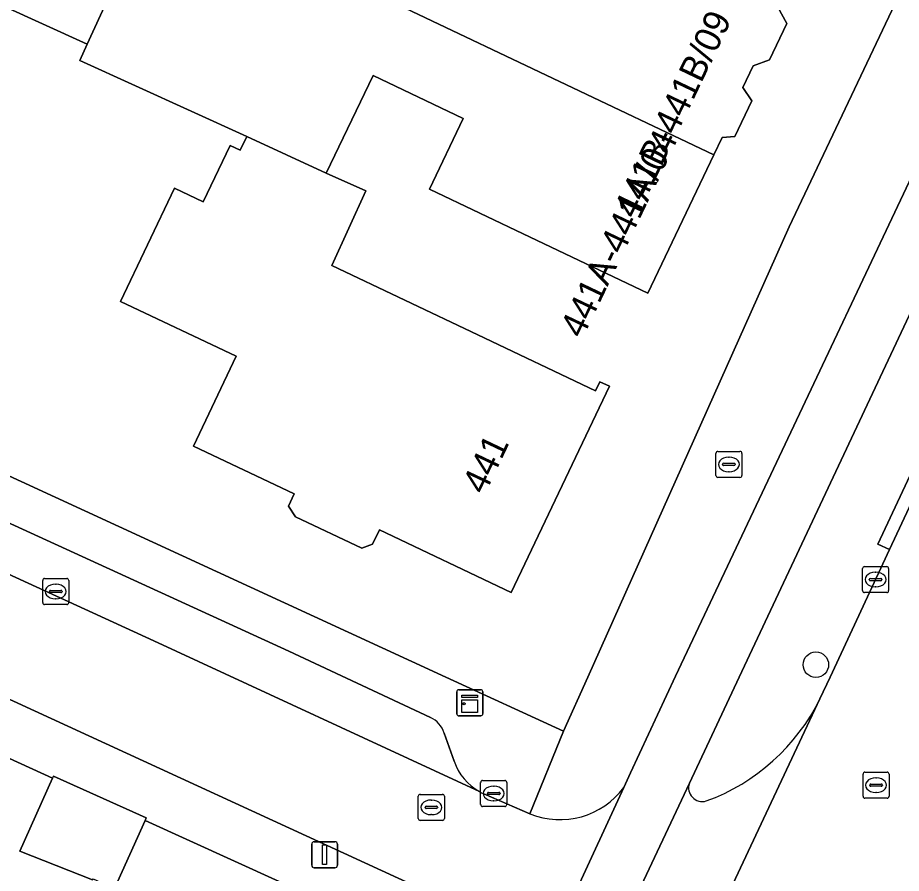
# Model space of a CAD drawing. Extents: x 162989 to 165008, y 383432 to 384338.
# Drawn here: x 163767.4 to 163801.29, y 383992.47 to 384025.3 of the extents above; entities that cross this region are included whole.
import ezdxf

# ---------------------------------------------------------------- set-up
doc = ezdxf.new("R2010")
doc.units = 0
for name, color, linetype in [('IMGEO_Boom', 7, 'Continuous'), ('IMGEO_Brandkraan', 7, 'Continuous'), ('IMGEO_Erf', 7, 'Continuous'), ('IMGEO_Fietspad_open', 7, 'Continuous'), ('IMGEO_Kast', 7, 'Continuous'), ('IMGEO_Kolk', 7, 'Continuous'), ('IMGEO_Lichtmast', 7, 'Continuous'), ('IMGEO_Pand', 7, 'Continuous'), ('IMGEO_Pand_nummerreeks', 7, 'Continuous'), ('IMGEO_Parkeervlak_open', 7, 'Continuous'), ('IMGEO_Rijbaan_lokaal_gesloten', 7, 'Continuous'), ('IMGEO_Rijbaan_lokaal_open', 7, 'Continuous'), ('IMGEO_Rioolput', 7, 'Continuous'), ('IMGEO_Verkeerseiland_open', 7, 'Continuous'), ('IMGEO_Voetpad_open', 7, 'Continuous')]:
    doc.layers.add(name, color=color, linetype=linetype)

msp = doc.modelspace()

# ---------------------------------------------------------------- linework, layer by layer
at = {"layer": 'IMGEO_Boom'}
msp.add_circle((163798.014, 384000.473), 0.489, dxfattribs=at)
at = {"layer": 'IMGEO_Brandkraan'}
for p, q in [((163794.176, 384007.731), (163794.176, 384008.583)), ((163794.251, 384008.657), (163795.103, 384008.657)), ((163794.664, 384008.437), (163794.689, 384008.437)), ((163795.177, 384008.583), (163795.177, 384007.731)), ((163794.435, 384008.151), (163794.435, 384008.163)), ((163794.873, 384008.114), (163794.475, 384008.114)), ((163794.478, 384008.2), (163794.876, 384008.2)), ((163794.919, 384008.163), (163794.919, 384008.151)), ((163794.687, 384007.877), (163794.662, 384007.877)), ((163795.103, 384007.657), (163794.251, 384007.657))]:
    msp.add_line(p, q, dxfattribs=at)
for points in [[(163794.176, 384007.731), (163794.176, 384008.583)], [(163794.251, 384008.657), (163795.103, 384008.657)], [(163795.177, 384008.583), (163795.177, 384007.731)], [(163795.103, 384007.657), (163794.251, 384007.657)]]:
    msp.add_lwpolyline(points, dxfattribs=at)
for centre, radius, start, end in [((163794.253, 384008.581), 0.0765, 91.552, 178.448), ((163794.253, 384008.581), 0.0765, 91.552, 178.448), ((163795.101, 384008.581), 0.0765, 1.552, 88.448), ((163795.101, 384008.581), 0.0765, 1.552, 88.448), ((163794.475, 384008.16), 0.0403, 85.8775, 175.7526), ((163794.472, 384008.15), 0.0366, 178.938, 274.7102), ((163794.876, 384008.157), 0.043, 264.8664, 352.4533), ((163794.88, 384008.162), 0.0386, 1.7309, 96.639), ((163794.253, 384007.733), 0.0765, 181.552, 268.448), ((163794.253, 384007.733), 0.0765, 181.552, 268.448), ((163795.101, 384007.733), 0.0765, 271.552, 358.448), ((163795.101, 384007.733), 0.0765, 271.552, 358.448)]:
    msp.add_arc(centre, radius, start, end, dxfattribs=at)
for centre, major_axis, ratio, start_param, end_param in [((163794.663, 384008.157), (-0.387, 0.002), 0.722429, 4.712389, 7.853982), ((163794.688, 384008.157), (-0.39, 0.002), 0.717154, 1.570796, 4.712389)]:
    msp.add_ellipse(centre, major_axis=major_axis, ratio=ratio, start_param=start_param, end_param=end_param, dxfattribs=at)
at = {"layer": 'IMGEO_Erf'}
for points in [[(163733.192, 384043.596), (163737.669, 384021.747), (163751.943, 384015.108), (163752.567, 384014.799), (163752.458, 384014.508), (163755.974, 384012.834), (163758.718, 384011.563), (163783.826, 384000), (163788.336, 383997.923), (163789.265, 384000), (163796.988, 384017.276), (163804.861, 384033.884)], [(163796.56, 384025.708), (163796.902, 384025.078), (163796.236, 384023.68), (163795.611, 384023.458), (163795.21, 384022.618), (163795.56, 384022.109), (163794.908, 384020.739), (163794.415, 384020.701), (163794.096, 384020.031), (163791.57, 384014.732), (163787.057, 384016.883), (163783.198, 384018.722), (163784.491, 384021.435), (163781.03, 384023.084), (163779.236, 384019.339), (163780.755, 384018.655), (163779.442, 384015.792), (163785.048, 384013.126), (163789.563, 384010.978), (163789.732, 384011.333), (163790.095, 384011.16), (163786.33, 384003.243), (163781.27, 384005.65), (163781.005, 384005.094), (163780.592, 384004.947), (163778.058, 384006.152), (163777.783, 384006.551), (163778.007, 384007.023), (163774.136, 384008.864), (163775.774, 384012.308), (163771.348, 384014.412), (163773.413, 384018.754), (163774.514, 384018.231), (163775.543, 384020.396), (163775.934, 384020.21), (163776.185, 384020.738), (163769.783, 384023.655), (163770.069, 384024.281), (163765.187, 384026.506)], [(163770.27, 383992.215), (163767.48, 383993.323), (163768.734, 383996.117), (163764.221, 383998.174), (163763.85, 383998.343), (163760.473, 383991.442)]]:
    msp.add_lwpolyline(points, dxfattribs=at)
msp.add_lwpolyline([(163772.287, 383994.498), (163771.112, 383991.88), (163779.113, 383988.246), (163779.514, 383989.128), (163782.677, 383987.691), (163782.568, 383987.451), (163782.981, 383987.263), (163782.669, 383986.576), (163783.15, 383986.357), (163784.282, 383989.032)], close=True, dxfattribs=at)
at = {"layer": 'IMGEO_Fietspad_open'}
for points in [[(163816.191, 384049.92), (163792.623, 384000.034), (163790.906, 383996.321), (163790.648, 383995.763), (163786.864, 383987.569), (163785.231, 383983.749), (163783.462, 383980.201)], [(163785.638, 383979.969), (163788.303, 383985.587), (163788.717, 383986.483), (163788.738, 383986.527), (163793.161, 383995.925), (163795.075, 384000), (163817.935, 384048.658)]]:
    msp.add_lwpolyline(points, dxfattribs=at)
at = {"layer": 'IMGEO_Kast'}
for p, q in [((163784.239, 383998.588), (163784.239, 383999.429)), ((163784.239, 383999.429), (163784.239, 383998.588)), ((163784.314, 383999.513), (163785.155, 383999.513)), ((163785.155, 383999.513), (163784.314, 383999.513)), ((163785.239, 383999.438), (163785.239, 383998.597)), ((163785.239, 383998.597), (163785.239, 383999.438)), ((163785.164, 383998.513), (163784.323, 383998.513)), ((163784.323, 383998.513), (163785.164, 383998.513))]:
    msp.add_line(p, q, dxfattribs=at)
for points in [[(163784.434, 383999.303), (163785.034, 383999.303), (163785.034, 383999.218), (163784.434, 383999.218), (163784.434, 383999.303)], [(163784.434, 383999.128), (163785.034, 383999.128), (163785.034, 383998.639), (163784.434, 383998.639), (163784.434, 383999.128)]]:
    msp.add_lwpolyline(points, dxfattribs=at)
msp.add_circle((163784.518, 383998.977), 0.0377, dxfattribs=at)
for centre, start, end in [((163784.317, 383999.435), 92.4484, 184.2845), ((163784.317, 383999.435), 92.4484, 184.2845), ((163785.161, 383999.435), 2.4484, 94.2845), ((163785.161, 383999.435), 2.4484, 94.2845), ((163784.317, 383998.591), 182.4484, 274.2845), ((163784.317, 383998.591), 182.4484, 274.2845), ((163785.161, 383998.591), 272.4484, 4.2845), ((163785.161, 383998.591), 272.4484, 4.2845)]:
    msp.add_arc(centre, 0.0779, start, end, dxfattribs=at)
at = {"layer": 'IMGEO_Kolk'}
for p, q in [((163799.803, 384003.314), (163799.803, 384004.166)), ((163799.878, 384004.24), (163800.73, 384004.24)), ((163800.291, 384004.02), (163800.316, 384004.02)), ((163800.804, 384004.166), (163800.804, 384003.314)), ((163768.357, 384002.855), (163768.357, 384003.707)), ((163768.432, 384003.781), (163769.284, 384003.781)), ((163769.358, 384003.707), (163769.358, 384002.855)), ((163800.062, 384003.734), (163800.062, 384003.746)), ((163800.5, 384003.697), (163800.102, 384003.697)), ((163800.105, 384003.783), (163800.503, 384003.783)), ((163800.546, 384003.746), (163800.546, 384003.734)), ((163768.616, 384003.275), (163768.616, 384003.287)), ((163768.659, 384003.324), (163769.057, 384003.324)), ((163768.845, 384003.561), (163768.87, 384003.561)), ((163769.1, 384003.287), (163769.1, 384003.275)), ((163800.314, 384003.46), (163800.289, 384003.46)), ((163769.054, 384003.238), (163768.656, 384003.238)), ((163768.868, 384003.001), (163768.843, 384003.001)), ((163800.73, 384003.24), (163799.878, 384003.24)), ((163769.284, 384002.781), (163768.432, 384002.781)), ((163785.156, 383995.106), (163785.156, 383995.958)), ((163785.231, 383996.032), (163786.083, 383996.032)), ((163785.644, 383995.812), (163785.669, 383995.812)), ((163786.157, 383995.958), (163786.157, 383995.106)), ((163785.415, 383995.526), (163785.415, 383995.538)), ((163785.853, 383995.489), (163785.455, 383995.489)), ((163785.458, 383995.575), (163785.856, 383995.575)), ((163785.899, 383995.538), (163785.899, 383995.526)), ((163785.667, 383995.252), (163785.642, 383995.252)), ((163786.083, 383995.032), (163785.231, 383995.032))]:
    msp.add_line(p, q, dxfattribs=at)
for points in [[(163799.803, 384003.314), (163799.803, 384004.166)], [(163799.878, 384004.24), (163800.73, 384004.24)], [(163800.804, 384004.166), (163800.804, 384003.314)], [(163768.357, 384002.855), (163768.357, 384003.707)], [(163768.432, 384003.781), (163769.284, 384003.781)], [(163769.358, 384003.707), (163769.358, 384002.855)], [(163800.73, 384003.24), (163799.878, 384003.24)], [(163769.284, 384002.781), (163768.432, 384002.781)], [(163785.156, 383995.106), (163785.156, 383995.958)], [(163785.231, 383996.032), (163786.083, 383996.032)], [(163786.157, 383995.958), (163786.157, 383995.106)], [(163786.083, 383995.032), (163785.231, 383995.032)]]:
    msp.add_lwpolyline(points, dxfattribs=at)
for centre, radius, start, end in [((163799.88, 384004.164), 0.0765, 91.552, 178.448), ((163799.88, 384004.164), 0.0765, 91.552, 178.448), ((163800.728, 384004.164), 0.0765, 1.552, 88.448), ((163800.728, 384004.164), 0.0765, 1.552, 88.448), ((163768.434, 384003.705), 0.0765, 91.552, 178.448), ((163768.434, 384003.705), 0.0765, 91.552, 178.448), ((163769.282, 384003.705), 0.0765, 1.552, 88.448), ((163769.282, 384003.705), 0.0765, 1.552, 88.448), ((163800.102, 384003.743), 0.0403, 85.8775, 175.7526), ((163800.099, 384003.733), 0.0366, 178.938, 274.7102), ((163800.503, 384003.74), 0.043, 264.8664, 352.4533), ((163800.507, 384003.745), 0.0386, 1.7309, 96.639), ((163768.656, 384003.284), 0.0403, 85.8775, 175.7526), ((163768.653, 384003.274), 0.0366, 178.938, 274.7102), ((163769.057, 384003.281), 0.043, 264.8664, 352.4533), ((163769.061, 384003.286), 0.0386, 1.7309, 96.639), ((163799.88, 384003.316), 0.0765, 181.552, 268.448), ((163799.88, 384003.316), 0.0765, 181.552, 268.448), ((163800.728, 384003.316), 0.0765, 271.552, 358.448), ((163800.728, 384003.316), 0.0765, 271.552, 358.448), ((163768.434, 384002.857), 0.0765, 181.552, 268.448), ((163768.434, 384002.857), 0.0765, 181.552, 268.448), ((163769.282, 384002.857), 0.0765, 271.552, 358.448), ((163769.282, 384002.857), 0.0765, 271.552, 358.448), ((163785.233, 383995.956), 0.0765, 91.552, 178.448), ((163785.233, 383995.956), 0.0765, 91.552, 178.448), ((163786.081, 383995.956), 0.0765, 1.552, 88.448), ((163786.081, 383995.956), 0.0765, 1.552, 88.448), ((163785.455, 383995.535), 0.0403, 85.8775, 175.7526), ((163785.452, 383995.525), 0.0366, 178.938, 274.7102), ((163785.856, 383995.532), 0.043, 264.8664, 352.4533), ((163785.86, 383995.537), 0.0386, 1.7309, 96.639), ((163785.233, 383995.108), 0.0765, 181.552, 268.448), ((163785.233, 383995.108), 0.0765, 181.552, 268.448), ((163786.081, 383995.108), 0.0765, 271.552, 358.448), ((163786.081, 383995.108), 0.0765, 271.552, 358.448)]:
    msp.add_arc(centre, radius, start, end, dxfattribs=at)
for centre, major_axis, ratio, start_param, end_param in [((163800.29, 384003.74), (-0.387, 0.002), 0.722429, 4.712389, 7.853982), ((163800.315, 384003.74), (-0.39, 0.002), 0.717154, 1.570796, 4.712389), ((163768.844, 384003.281), (-0.387, 0.002), 0.722429, 4.712389, 7.853982), ((163768.869, 384003.281), (-0.39, 0.002), 0.717154, 1.570796, 4.712389), ((163785.643, 383995.532), (-0.387, 0.002), 0.722429, 4.712389, 7.853982), ((163785.668, 383995.532), (-0.39, 0.002), 0.717154, 1.570796, 4.712389)]:
    msp.add_ellipse(centre, major_axis=major_axis, ratio=ratio, start_param=start_param, end_param=end_param, dxfattribs=at)
at = {"layer": 'IMGEO_Lichtmast'}
for p, q in [((163778.675, 383992.781), (163778.675, 383993.581)), ((163778.675, 383993.581), (163778.675, 383992.781)), ((163778.775, 383993.681), (163779.565, 383993.681)), ((163779.565, 383993.681), (163778.775, 383993.681)), ((163779.665, 383993.581), (163779.665, 383992.781)), ((163779.665, 383992.781), (163779.665, 383993.581)), ((163779.565, 383992.681), (163778.775, 383992.681)), ((163778.775, 383992.681), (163779.565, 383992.681))]:
    msp.add_line(p, q, dxfattribs=at)
msp.add_lwpolyline([(163779.095, 383993.556), (163779.245, 383993.556), (163779.245, 383992.806), (163779.095, 383992.806), (163779.095, 383993.556)], dxfattribs=at)
for centre, start, end in [((163778.775, 383993.581), 90, 180), ((163778.775, 383993.581), 90, 180), ((163779.565, 383993.581), 0, 90), ((163779.565, 383993.581), 360, 90), ((163778.775, 383992.781), 180, 270), ((163778.775, 383992.781), 180, 270), ((163779.565, 383992.781), 270, 0), ((163779.565, 383992.781), 270, 0)]:
    msp.add_arc(centre, 0.1, start, end, dxfattribs=at)
at = {"layer": 'IMGEO_Pand'}
for points in [[(163772.769, 384030.194), (163775.616, 384036.43), (163765.448, 384040.979), (163758.618, 384033.179), (163757.887, 384032.344), (163759.463, 384030.435), (163753.66, 384017.705), (163759.866, 384014.832), (163765.187, 384026.506), (163770.069, 384024.281)], [(163788.345, 384029.521), (163788.001, 384029.678), (163783.751, 384031.594), (163780.395, 384033.107), (163779.887, 384031.978), (163778.351, 384032.67), (163779.302, 384034.781), (163775.616, 384036.43), (163772.769, 384030.194), (163782.263, 384025.67), (163794.096, 384020.031), (163794.415, 384020.701), (163794.908, 384020.739), (163795.56, 384022.109), (163795.21, 384022.618), (163795.611, 384023.458), (163796.236, 384023.68), (163796.902, 384025.078), (163796.56, 384025.708), (163792.035, 384027.835)], [(163794.096, 384020.031), (163782.263, 384025.67), (163772.769, 384030.194), (163770.069, 384024.281), (163769.783, 384023.655), (163776.185, 384020.738), (163779.236, 384019.339), (163781.03, 384023.084), (163784.491, 384021.435), (163783.198, 384018.722), (163787.057, 384016.883), (163791.57, 384014.732)], [(163785.048, 384013.126), (163779.442, 384015.792), (163780.755, 384018.655), (163779.236, 384019.339), (163776.185, 384020.738), (163775.934, 384020.21), (163775.543, 384020.396), (163774.514, 384018.231), (163773.413, 384018.754), (163771.348, 384014.412), (163775.774, 384012.308), (163774.136, 384008.864), (163778.007, 384007.023), (163777.783, 384006.551), (163778.058, 384006.152), (163780.592, 384004.947), (163781.005, 384005.094), (163781.27, 384005.65), (163786.33, 384003.243), (163790.095, 384011.16), (163789.732, 384011.333), (163789.563, 384010.978)], [(163768.734, 383996.117), (163767.48, 383993.323), (163770.27, 383992.215), (163770.288, 383992.254), (163771.112, 383991.88), (163772.287, 383994.498), (163772.331, 383994.595), (163768.769, 383996.194)]]:
    msp.add_lwpolyline(points, close=True, dxfattribs=at)
at = {"layer": 'IMGEO_Parkeervlak_open'}
for points in [[(163738.764, 384017.195), (163739.064, 384016.942), (163739.626, 384016.621), (163740.479, 384016.171), (163756.25, 384008.884), (163765.453, 384004.682), (163772.619, 384001.386), (163785.106, 383995.608)], [(163783.229, 383998.443), (163777.796, 384000.987), (163765.895, 384006.438), (163757.622, 384010.233), (163755.271, 384011.307)], [(163784.138, 383996.766), (163783.759, 383997.852)]]:
    msp.add_lwpolyline(points, dxfattribs=at)
for centre, radius, start, end in [((163782.83, 383997.552), 0.976, 17.8842, 65.8864), ((163786.169, 383997.48), 2.153, 199.3737, 240.4125)]:
    msp.add_arc(centre, radius, start, end, dxfattribs=at)
at = {"layer": 'IMGEO_Rijbaan_lokaal_gesloten'}
msp.add_lwpolyline([(163839.301, 384087.218), (163835.937, 384080.041), (163835.658, 384079.444), (163834.12, 384076.135), (163829.517, 384066.221), (163818.809, 384043.365), (163813.086, 384031.118), (163802.448, 384008.329), (163800.841, 384004.887), (163798.56, 384000), (163798.17, 383999.161), (163790.125, 383982.027)], dxfattribs=at)
at = {"layer": 'IMGEO_Rijbaan_lokaal_open'}
for points in [[(163785.106, 383995.608), (163772.619, 384001.386), (163765.453, 384004.682), (163756.25, 384008.884), (163740.479, 384016.171), (163739.626, 384016.621), (163739.064, 384016.942), (163738.764, 384017.195)], [(163733.65, 384014.499), (163738.959, 384012.046), (163743.702, 384009.854), (163761.651, 384001.631), (163765.138, 384000.027), (163784.879, 383990.947), (163785.085, 383990.846), (163785.482, 383990.651)], [(163790.125, 383982.027), (163798.17, 383999.161)], [(163793.161, 383995.925), (163788.738, 383986.527)], [(163787.048, 383994.75), (163785.278, 383995.52)], [(163786.864, 383987.569), (163790.648, 383995.763)]]:
    msp.add_lwpolyline(points, dxfattribs=at)
for centre, radius, start, end in [((163791.112, 384002.632), 7.865, 290.0508, 333.8088), ((163793.656, 383995.748), 0.526, 160.2894, 286.8658), ((163786.142, 383997.421), 2.088, 240.2526, 245.5563), ((163788.194, 383997.58), 3.053, 247.9501, 323.4819)]:
    msp.add_arc(centre, radius, start, end, dxfattribs=at)
at = {"layer": 'IMGEO_Rioolput'}
for p, q in [((163799.822, 383995.424), (163799.822, 383996.276)), ((163799.897, 383996.35), (163800.749, 383996.35)), ((163800.823, 383996.276), (163800.823, 383995.424)), ((163800.081, 383995.844), (163800.081, 383995.856)), ((163800.519, 383995.807), (163800.121, 383995.807)), ((163800.124, 383995.893), (163800.522, 383995.893)), ((163800.31, 383996.13), (163800.335, 383996.13)), ((163800.565, 383995.856), (163800.565, 383995.844)), ((163782.839, 383995.499), (163783.691, 383995.499)), ((163800.333, 383995.57), (163800.308, 383995.57)), ((163782.764, 383994.573), (163782.764, 383995.425)), ((163783.252, 383995.279), (163783.277, 383995.279)), ((163783.765, 383995.425), (163783.765, 383994.573)), ((163800.749, 383995.35), (163799.897, 383995.35)), ((163783.023, 383994.993), (163783.023, 383995.005)), ((163783.461, 383994.956), (163783.063, 383994.956)), ((163783.066, 383995.042), (163783.464, 383995.042)), ((163783.507, 383995.005), (163783.507, 383994.993)), ((163783.691, 383994.499), (163782.839, 383994.499)), ((163783.275, 383994.719), (163783.25, 383994.719))]:
    msp.add_line(p, q, dxfattribs=at)
for points in [[(163799.822, 383995.424), (163799.822, 383996.276)], [(163799.897, 383996.35), (163800.749, 383996.35)], [(163800.823, 383996.276), (163800.823, 383995.424)], [(163782.839, 383995.499), (163783.691, 383995.499)], [(163782.764, 383994.573), (163782.764, 383995.425)], [(163783.765, 383995.425), (163783.765, 383994.573)], [(163800.749, 383995.35), (163799.897, 383995.35)], [(163783.691, 383994.499), (163782.839, 383994.499)]]:
    msp.add_lwpolyline(points, dxfattribs=at)
for centre, radius, start, end in [((163799.899, 383996.274), 0.0765, 91.552, 178.448), ((163799.899, 383996.274), 0.0765, 91.552, 178.448), ((163800.747, 383996.274), 0.0765, 1.552, 88.448), ((163800.747, 383996.274), 0.0765, 1.552, 88.448), ((163800.121, 383995.853), 0.0403, 85.8775, 175.7526), ((163800.118, 383995.843), 0.0366, 178.938, 274.7102), ((163800.522, 383995.85), 0.043, 264.8664, 352.4533), ((163800.526, 383995.855), 0.0386, 1.7309, 96.639), ((163782.841, 383995.423), 0.0765, 91.552, 178.448), ((163782.841, 383995.423), 0.0765, 91.552, 178.448), ((163783.689, 383995.423), 0.0765, 1.552, 88.448), ((163783.689, 383995.423), 0.0765, 1.552, 88.448), ((163799.899, 383995.426), 0.0765, 181.552, 268.448), ((163799.899, 383995.426), 0.0765, 181.552, 268.448), ((163800.747, 383995.426), 0.0765, 271.552, 358.448), ((163800.747, 383995.426), 0.0765, 271.552, 358.448), ((163783.063, 383995.002), 0.0403, 85.8775, 175.7526), ((163783.06, 383994.992), 0.0366, 178.938, 274.7102), ((163783.464, 383994.999), 0.043, 264.8664, 352.4533), ((163783.468, 383995.004), 0.0386, 1.7309, 96.639), ((163782.841, 383994.575), 0.0765, 181.552, 268.448), ((163782.841, 383994.575), 0.0765, 181.552, 268.448), ((163783.689, 383994.575), 0.0765, 271.552, 358.448), ((163783.689, 383994.575), 0.0765, 271.552, 358.448)]:
    msp.add_arc(centre, radius, start, end, dxfattribs=at)
for centre, major_axis, ratio, start_param, end_param in [((163800.309, 383995.85), (-0.387, 0.002), 0.722429, 4.712389, 7.853982), ((163800.334, 383995.85), (-0.39, 0.002), 0.717154, 1.570796, 4.712389), ((163783.251, 383994.999), (-0.387, 0.002), 0.722429, 4.712389, 7.853982), ((163783.276, 383994.999), (-0.39, 0.002), 0.717154, 1.570796, 4.712389)]:
    msp.add_ellipse(centre, major_axis=major_axis, ratio=ratio, start_param=start_param, end_param=end_param, dxfattribs=at)
at = {"layer": 'IMGEO_Verkeerseiland_open'}
for points in [[(163817.935, 384048.658), (163795.075, 384000), (163793.161, 383995.925)], [(163798.17, 383999.161), (163798.56, 384000), (163800.841, 384004.887), (163800.388, 384005.098), (163801.995, 384008.54), (163802.448, 384008.329)]]:
    msp.add_lwpolyline(points, dxfattribs=at)
for centre, radius, start, end in [((163791.112, 384002.632), 7.865, 290.0508, 333.8088), ((163793.656, 383995.748), 0.526, 160.2894, 286.8658)]:
    msp.add_arc(centre, radius, start, end, dxfattribs=at)
at = {"layer": 'IMGEO_Voetpad_open'}
for points in [[(163845.14, 384114.307), (163839.604, 384104.048), (163833.039, 384091.042), (163827.304, 384079.681), (163823.683, 384072.507), (163822.343, 384069.959), (163821.36, 384068.226), (163821.507, 384068.122), (163824.405, 384066.034), (163819.835, 384058.771), (163818.285, 384059.918), (163817.775, 384059.146), (163810.967, 384045.208), (163810.741, 384045.3), (163809.212, 384042.588), (163809.104, 384042.631), (163804.861, 384033.884), (163796.988, 384017.276), (163789.265, 384000), (163788.336, 383997.923), (163787.048, 383994.75)], [(163790.648, 383995.763), (163790.906, 383996.321), (163792.623, 384000.034), (163816.191, 384049.92)], [(163758.718, 384011.563), (163755.974, 384012.834), (163755.271, 384011.307), (163757.622, 384010.233), (163765.895, 384006.438), (163777.796, 384000.987), (163783.229, 383998.443)], [(163785.278, 383995.52), (163787.048, 383994.75), (163788.336, 383997.923), (163783.826, 384000), (163758.718, 384011.563)], [(163783.759, 383997.852), (163784.138, 383996.766)]]:
    msp.add_lwpolyline(points, dxfattribs=at)
for points in [[(163800.841, 384004.887), (163802.448, 384008.329), (163801.995, 384008.54), (163800.388, 384005.098)], [(163765.138, 384000.027), (163764.221, 383998.174), (163768.734, 383996.117), (163768.769, 383996.194), (163772.331, 383994.595), (163772.287, 383994.498), (163784.282, 383989.032), (163785.085, 383990.846), (163784.879, 383990.947)]]:
    msp.add_lwpolyline(points, close=True, dxfattribs=at)
for centre, radius, start, end in [((163782.83, 383997.552), 0.976, 17.8842, 65.8864), ((163786.169, 383997.48), 2.153, 199.3737, 240.4125), ((163786.142, 383997.421), 2.088, 240.2526, 245.5563), ((163788.194, 383997.58), 3.053, 247.9501, 323.4819)]:
    msp.add_arc(centre, radius, start, end, dxfattribs=at)

# ---------------------------------------------------------------- texts
at = {"layer": 'IMGEO_Pand_nummerreeks'}
for s, rotation, p in [('441B-441B/09', 64.4807, (163791.118, 384017.529)), ('441A-441A/04', 64.515, (163789.06, 384012.952)), ('441', 64.5666, (163785.308, 384006.964))]:
    msp.add_text(s, height=1, rotation=rotation, dxfattribs=at).set_placement(p)

doc.saveas('drawing.dxf')
